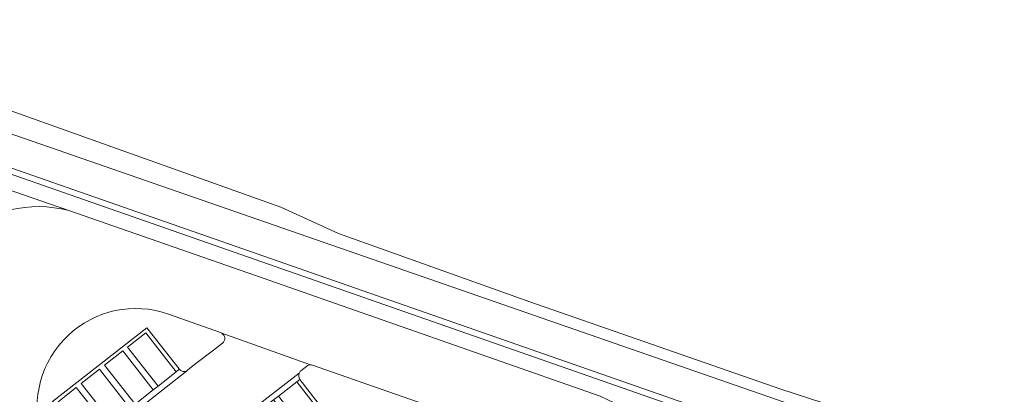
# Model space of a CAD drawing. Header units: metres. Extents: x 149984 to 156489, y 469398 to 478068.
# Tile 599 of 656: x 154181 to 154265, y 474421 to 474453. Entities that reach past the tile are written whole.
import ezdxf

# ---------------------------------------------------------------- set-up
doc = ezdxf.new("R2010")
doc.units = ezdxf.units.M
doc.header["$LTSCALE"] = 0.75
for name, color, linetype, lineweight in [('B-WE-OG-TERREIN_BEGROEID-GV', 252, 'Continuous', 18), ('B-WE-OG-TERREIN_ERF-GV', 252, 'Continuous', 18), ('B-WE-OG-TERREIN_OEVER-GV', 252, 'Continuous', 18), ('B-WE-OG-WATER_MEER-GV', 252, 'Continuous', 18), ('B-WE-VH-GESLOTENVERHARDING_ASFALT-GV', 252, 'Continuous', 18), ('B-WE-VH-OPENVERHARDING_BETONSTRAATSTEEN-GV', 252, 'Continuous', 18), ('B-WE-VH-OPENVERHARDING_TEGEL-GV', 252, 'Continuous', 18)]:
    doc.layers.add(name, color=color, linetype=linetype, lineweight=lineweight)

msp = doc.modelspace()

# ---------------------------------------------------------------- linework, layer by layer
at = {"layer": 'B-WE-OG-TERREIN_BEGROEID-GV', "flags": 128}
for points in [[(154262.988, 474411.18), (154262.913, 474411.206), (154262.674, 474410.717), (154165.161, 474444.802), (154165.433, 474445.237)], [(154168.924, 474431.317), (154164.206, 474432.956), (154167.517, 474442.532), (154172.272, 474440.888), (154185.329, 474436.373), (154201.867, 474430.642), (154230.544, 474420.582), (154232.338, 474419.757), (154234.092, 474418.799)]]:
    msp.add_lwpolyline(points, dxfattribs=at)
at = {"layer": 'B-WE-OG-TERREIN_ERF-GV', "flags": 128}
msp.add_lwpolyline([(154150.377, 474471.375), (154149.171, 474467.492), (154157.734, 474449.413), (154163.242, 474447.523), (154163.999, 474450.257), (154177.849, 474445.759), (154203.388, 474436.669), (154208.29, 474434.416), (154224.561, 474428.605), (154245.9, 474421.191), (154264.915, 474414.999)], dxfattribs=at)
at = {"layer": 'B-WE-OG-TERREIN_OEVER-GV', "flags": 128}
for points in [[(154264.915, 474414.999), (154245.9, 474421.191), (154224.561, 474428.605), (154208.29, 474434.416), (154203.388, 474436.669), (154177.849, 474445.759), (154163.999, 474450.257), (154163.242, 474447.523)], [(154166.443, 474447.747), (154264.075, 474413.872)]]:
    msp.add_lwpolyline(points, dxfattribs=at)
msp.add_lwpolyline([(154262.913, 474411.206), (154165.433, 474445.237), (154165.161, 474444.802), (154262.674, 474410.717)], close=True, dxfattribs=at)
at = {"layer": 'B-WE-OG-WATER_MEER-GV', "flags": 128}
for points in [[(154264.075, 474413.872), (154166.443, 474447.747)], [(154165.326, 474445.274), (154165.433, 474445.237), (154262.913, 474411.206), (154262.988, 474411.18)]]:
    msp.add_lwpolyline(points, dxfattribs=at)
at = {"layer": 'B-WE-VH-GESLOTENVERHARDING_ASFALT-GV'}
for points in [[(154185.329, 474436.373, 0.535724), (154172.628, 474425.11)], [(154182.965, 474417.325, -0.608979), (154193.828, 474427.576)], [(154198.253, 474426.005, -0.057671), (154198.358, 474425.955)], [(154205.9, 474423.261, -0.08856), (154206.081, 474423.229)]]:
    msp.add_lwpolyline(points, format="xyb", dxfattribs=at)
at = {"layer": 'B-WE-VH-GESLOTENVERHARDING_ASFALT-GV', "flags": 128}
for points in [[(154234.092, 474418.799), (154232.338, 474419.757), (154230.544, 474420.582), (154201.867, 474430.642), (154185.329, 474436.373)], [(154193.828, 474427.576), (154198.253, 474426.005)], [(154198.358, 474425.955), (154205.9, 474423.261)], [(154206.081, 474423.229), (154216.057, 474419.746), (154223.952, 474417.075), (154224.904, 474416.664), (154232.526, 474413.521)]]:
    msp.add_lwpolyline(points, dxfattribs=at)
at = {"layer": 'B-WE-VH-OPENVERHARDING_BETONSTRAATSTEEN-GV', "flags": 128}
for points in [[(154185.329, 474436.373), (154172.272, 474440.888)], [(154205.9, 474423.261), (154198.358, 474425.955)], [(154198.425, 474425.108), (154197.646, 474424.502), (154196.028, 474423.286), (154195.439, 474422.797), (154195.358, 474422.733), (154186.691, 474415.92), (154184.883, 474414.496)], [(154186.691, 474415.92), (154195.358, 474422.733)], [(154194.731, 474422.898), (154194.48, 474422.672), (154192.932, 474421.459), (154192.523, 474421.136), (154190.974, 474419.923), (154190.536, 474419.577), (154188.988, 474418.364), (154188.566, 474418.032), (154187.018, 474416.818), (154186.752, 474416.63)], [(154187.252, 474408.78), (154188.475, 474409.795), (154204.946, 474422.556)], [(154204.946, 474422.556), (154188.475, 474409.795)], [(154194.749, 474422.874), (154194.731, 474422.898)], [(154205.087, 474422.749), (154205.576, 474423.148)], [(154200.798, 474418.749), (154201.212, 474419.073), (154202.762, 474420.284), (154203.177, 474420.608), (154204.726, 474421.818), (154204.992, 474422.026)], [(154207.527, 474418.75), (154204.992, 474422.026), (154204.726, 474421.818), (154207.324, 474418.504), (154205.775, 474417.291), (154203.177, 474420.608), (154202.762, 474420.284), (154205.359, 474416.969), (154203.811, 474415.756), (154201.212, 474419.073)]]:
    msp.add_lwpolyline(points, dxfattribs=at)
at = {"layer": 'B-WE-VH-OPENVERHARDING_BETONSTRAATSTEEN-GV'}
for points in [[(154172.628, 474425.11, -0.535724), (154185.329, 474436.373)], [(154198.358, 474425.955, -0.506593), (154198.425, 474425.108)], [(154205.576, 474423.148, -0.16862), (154205.9, 474423.261)], [(154195.358, 474422.733, -0.330217), (154194.749, 474422.874)], [(154204.992, 474422.026, -0.256636), (154204.946, 474422.556)], [(154204.946, 474422.556, -0.107964), (154205.087, 474422.749)]]:
    msp.add_lwpolyline(points, format="xyb", dxfattribs=at)
at = {"layer": 'B-WE-VH-OPENVERHARDING_BETONSTRAATSTEEN-GV', "flags": 128}
for points in [[(154189.932, 474424.442), (154192.523, 474421.136), (154192.932, 474421.459), (154190.341, 474424.765), (154191.89, 474425.978), (154194.48, 474422.672), (154194.731, 474422.898), (154194.715, 474422.922), (154191.983, 474426.395), (154183.967, 474420.128), (154186.752, 474416.63), (154187.018, 474416.818), (154184.428, 474420.125), (154185.976, 474421.338), (154188.566, 474418.032), (154188.988, 474418.364), (154186.397, 474421.67), (154187.946, 474422.883), (154190.536, 474419.577), (154190.974, 474419.923), (154188.384, 474423.229)], [(154192.932, 474421.459), (154194.48, 474422.672), (154191.89, 474425.978), (154190.341, 474424.765)], [(154192.523, 474421.136), (154189.932, 474424.442), (154188.384, 474423.229), (154190.974, 474419.923)], [(154187.946, 474422.883), (154186.397, 474421.67), (154188.988, 474418.364), (154190.536, 474419.577)], [(154204.726, 474421.818), (154203.177, 474420.608), (154205.775, 474417.291), (154207.324, 474418.504)], [(154187.018, 474416.818), (154188.566, 474418.032), (154185.976, 474421.338), (154184.428, 474420.125)]]:
    msp.add_lwpolyline(points, close=True, dxfattribs=at)
at = {"layer": 'B-WE-VH-OPENVERHARDING_TEGEL-GV'}
for points in [[(154193.828, 474427.576, 0.608979), (154182.965, 474417.325)], [(154198.358, 474425.955, 0.057671), (154198.253, 474426.005)], [(154198.425, 474425.108, 0.506593), (154198.358, 474425.955)], [(154205.9, 474423.261, 0.16862), (154205.576, 474423.148)], [(154206.081, 474423.229, 0.08856), (154205.9, 474423.261)], [(154194.749, 474422.874, 0.330217), (154195.358, 474422.733)], [(154204.946, 474422.556, 0.256636), (154204.992, 474422.026)], [(154205.087, 474422.749, 0.107964), (154204.946, 474422.556)]]:
    msp.add_lwpolyline(points, format="xyb", dxfattribs=at)
at = {"layer": 'B-WE-VH-OPENVERHARDING_TEGEL-GV', "flags": 128}
for points in [[(154198.253, 474426.005), (154193.828, 474427.576)], [(154186.752, 474416.63), (154183.967, 474420.128), (154191.983, 474426.395), (154194.715, 474422.922), (154194.731, 474422.898), (154194.749, 474422.874)], [(154195.439, 474422.797), (154196.028, 474423.286), (154197.646, 474424.502), (154198.425, 474425.108)], [(154195.358, 474422.733), (154195.439, 474422.797)], [(154205.576, 474423.148), (154205.087, 474422.749)], [(154216.057, 474419.746), (154206.081, 474423.229)], [(154204.992, 474422.026), (154207.527, 474418.75)]]:
    msp.add_lwpolyline(points, dxfattribs=at)

doc.saveas('drawing.dxf')
